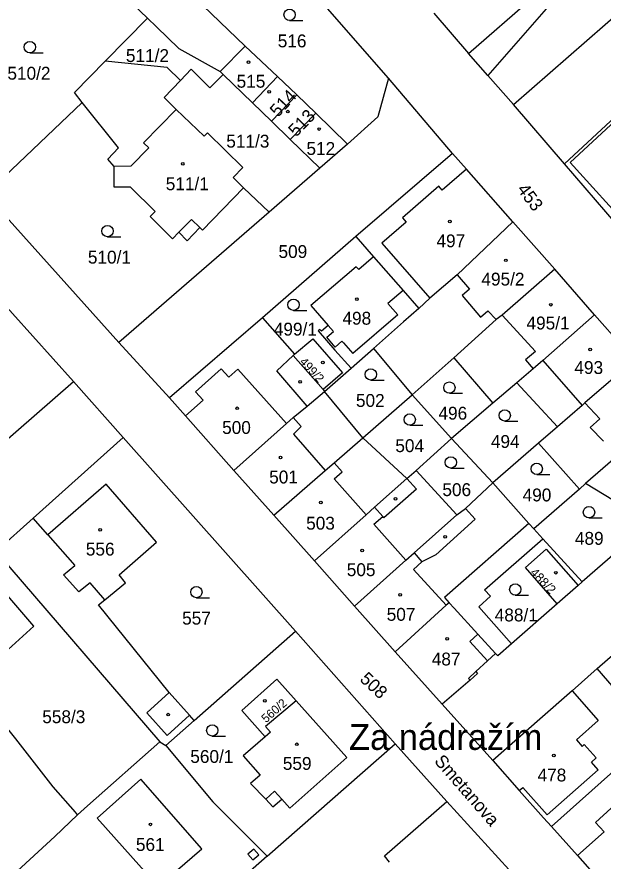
# Model space of a CAD drawing. Extents: x -869103 to -863415, y -1015889 to -1012477.
# Drawn here: x -867211.3 to -867133.9, y -1013152.4 to -1013040.8 of the extents above; entities that cross this region are included whole.
import ezdxf

# ---------------------------------------------------------------- set-up
doc = ezdxf.new("R2010")
doc.units = 0
for name, color, linetype in [('Hranice parcel', 7, 'Continuous'), ('Parcelní čísla', 7, 'Continuous'), ('Pop  PČ popisy', 7, 'Continuous'), ('Vnitřní kresba', 7, 'Continuous'), ('Věcná břemena k části', 7, 'Continuous'), ('Značky budov', 7, 'Continuous'), ('Značky kultur', 7, 'Continuous')]:
    doc.layers.add(name, color=color, linetype=linetype)

msp = doc.modelspace()

# ---------------------------------------------------------------- linework, layer by layer
at = {"layer": 'Hranice parcel'}
for p, q in [((-867162.27, -1013048.95), (-867179.04, -1013029.57)), ((-867204.95, -1013030.49), (-867194.04, -1013041.03)), ((-867151.69, -1013045.67), (-867137.54, -1013033.33)), ((-867188.34, -1013037.78), (-867181.15, -1013044.7)), ((-867156.25, -1013040.37), (-867151.69, -1013045.67)), ((-867199.64, -1013046.7), (-867194.04, -1013041.03)), ((-867181.15, -1013044.7), (-867184.46, -1013048.08)), ((-867176.92, -1013048.73), (-867181.15, -1013044.7)), ((-867149.12, -1013048.6), (-867151.69, -1013045.67)), ((-867191.47, -1013047.55), (-867199.64, -1013046.7)), ((-867189.71, -1013049.25), (-867191.47, -1013047.55)), ((-867184.46, -1013048.08), (-867184.07, -1013048.46)), ((-867180.22, -1013052.19), (-867184.07, -1013048.46)), ((-867149.12, -1013048.6), (-867145.76, -1013052.44)), ((-867176.92, -1013048.73), (-867180.22, -1013052.19)), ((-867174.33, -1013051.16), (-867176.92, -1013048.73)), ((-867153.8, -1013058.88), (-867162.27, -1013048.95)), ((-867174.33, -1013051.16), (-867177.69, -1013054.63)), ((-867171.86, -1013053.56), (-867174.33, -1013051.16)), ((-867202.66, -1013052.15), (-867215.42, -1013064.26)), ((-867177.69, -1013054.63), (-867180.22, -1013052.19)), ((-867139.03, -1013060.25), (-867145.76, -1013052.44)), ((-867171.86, -1013053.56), (-867175.22, -1013057.03)), ((-867167.66, -1013057.66), (-867171.86, -1013053.56)), ((-867175.22, -1013057.03), (-867177.69, -1013054.63)), ((-867171.31, -1013060.82), (-867175.22, -1013057.03)), ((-867167.66, -1013057.66), (-867171.31, -1013060.82)), ((-867153.8, -1013058.88), (-867166.58, -1013069.87)), ((-867171.31, -1013060.82), (-867177.99, -1013066.62)), ((-867181.37, -1013063.41), (-867177.99, -1013066.62)), ((-867197.86, -1013083.85), (-867215.42, -1013064.26)), ((-867177.99, -1013066.62), (-867197.86, -1013083.85)), ((-867140.32, -1013074.15), (-867145.86, -1013067.93)), ((-867166.58, -1013069.87), (-867178.87, -1013080.61)), ((-867166.58, -1013069.87), (-867164.22, -1013072.55)), ((-867135.05, -1013080.19), (-867140.32, -1013074.15)), ((-867178.87, -1013080.61), (-867191.17, -1013091.16)), ((-867178.87, -1013080.61), (-867174.66, -1013085.38)), ((-867129.79, -1013086.2), (-867135.05, -1013080.19)), ((-867191.17, -1013091.16), (-867197.86, -1013083.85)), ((-867167.16, -1013087.23), (-867164.25, -1013084.66)), ((-867164.25, -1013084.66), (-867159.14, -1013090.77)), ((-867153.61, -1013085.87), (-867148.46, -1013091.86)), ((-867170.68, -1013090.31), (-867167.16, -1013087.23)), ((-867216.73, -1013100.27), (-867203.84, -1013089.01)), ((-867203.84, -1013089.01), (-867197.27, -1013096.4)), ((-867145.31, -1013089.16), (-867148.46, -1013091.86)), ((-867145.31, -1013089.16), (-867139.94, -1013094.98)), ((-867170.88, -1013090.08), (-867170.68, -1013090.31)), ((-867165.66, -1013096.45), (-867170.68, -1013090.31)), ((-867165.66, -1013096.45), (-867159.14, -1013090.77)), ((-867159.14, -1013090.77), (-867153.92, -1013096.55)), ((-867148.46, -1013091.86), (-867153.92, -1013096.55)), ((-867139.94, -1013094.98), (-867142.44, -1013097.14)), ((-867209.14, -1013107.04), (-867197.27, -1013096.4)), ((-867197.27, -1013096.4), (-867174.54, -1013121.99)), ((-867159.82, -1013101.81), (-867165.66, -1013096.45)), ((-867158.62, -1013100.74), (-867153.92, -1013096.55)), ((-867153.92, -1013096.55), (-867148.49, -1013102.38)), ((-867142.44, -1013097.14), (-867148.49, -1013102.38)), ((-867137.05, -1013103.22), (-867142.44, -1013097.14)), ((-867182.66, -1013100.75), (-867177.4, -1013106.68)), ((-867159.82, -1013101.81), (-867158.62, -1013100.74)), ((-867153.22, -1013106.61), (-867158.62, -1013100.74)), ((-867148.49, -1013102.38), (-867143.74, -1013107.74)), ((-867137.05, -1013103.22), (-867143.07, -1013108.48)), ((-867136.23, -1013102.49), (-867137.05, -1013103.22)), ((-867127.79, -1013107.67), (-867136.23, -1013102.49)), ((-867214.06, -1013111.46), (-867209.14, -1013107.04)), ((-867177.4, -1013106.68), (-867172.03, -1013112.7)), ((-867127.79, -1013107.67), (-867136.68, -1013115.46)), ((-867143.07, -1013108.48), (-867143.74, -1013107.74)), ((-867141.89, -1013109.77), (-867143.07, -1013108.48)), ((-867136.68, -1013115.46), (-867141.89, -1013109.77)), ((-867214.06, -1013111.46), (-867192.41, -1013136.58)), ((-867172.03, -1013112.7), (-867166.73, -1013118.68)), ((-867136.68, -1013115.46), (-867137.23, -1013115.95)), ((-867137.23, -1013115.95), (-867139.99, -1013118.37)), ((-867166.73, -1013118.68), (-867161.35, -1013124.7)), ((-867139.99, -1013118.37), (-867146.03, -1013123.65)), ((-867187.89, -1013133.79), (-867174.54, -1013121.99)), ((-867174.54, -1013121.99), (-867161.35, -1013136.84)), ((-867134.69, -1013126.92), (-867130.38, -1013123.12)), ((-867161.35, -1013124.7), (-867155.15, -1013131.64)), ((-867127.17, -1013135.7), (-867134.69, -1013126.92)), ((-867155.15, -1013131.64), (-867148.49, -1013139.06)), ((-867191.63, -1013137.1), (-867187.89, -1013133.79)), ((-867192.41, -1013136.58), (-867191.63, -1013137.1)), ((-867178.28, -1013151.7), (-867161.35, -1013136.84)), ((-867161.35, -1013136.84), (-867154.54, -1013144.48)), ((-867131.71, -1013139.73), (-867140.75, -1013147.76)), ((-867143.1, -1013157.01), (-867154.54, -1013144.48)), ((-867140.75, -1013147.76), (-867137.32, -1013151.62)), ((-867178.28, -1013151.7), (-867207.85, -1013177.61)), ((-867137.32, -1013151.62), (-867130.95, -1013158.73))]:
    msp.add_line(p, q, dxfattribs=at)
for points in [[(-867145.76, -1013052.44), (-867126.38, -1013035.46), (-867134.68, -1013032), (-867149.12, -1013048.6)], [(-867194.04, -1013041.03), (-867192.89, -1013042.14), (-867189.91, -1013045.02), (-867184.46, -1013048.08)], [(-867202.66, -1013052.15), (-867203.69, -1013050.85), (-867199.64, -1013046.7)], [(-867184.07, -1013048.46), (-867185.84, -1013050.22), (-867188.28, -1013047.77), (-867189.71, -1013049.25)], [(-867189.71, -1013049.25), (-867191.88, -1013051.5), (-867190.27, -1013053.06), (-867186.6, -1013056.61), (-867186.14, -1013056.15), (-867181.49, -1013060.72), (-867182.77, -1013062.05), (-867181.37, -1013063.41)], [(-867162.27, -1013048.95), (-867163.66, -1013054.05), (-867167.66, -1013057.66)], [(-867187.13, -1013068.68), (-867188.81, -1013070.41), (-867189.92, -1013069.29), (-867190.77, -1013070.14), (-867193.72, -1013067.22), (-867193.06, -1013066.55), (-867196.32, -1013063.33), (-867198.44, -1013063.33), (-867198.44, -1013060.61), (-867199.31, -1013059.62), (-867197.89, -1013058.13), (-867202.66, -1013052.15)], [(-867139.03, -1013060.25), (-867132.34, -1013054.03), (-867123.81, -1013063.18), (-867124.18, -1013063.52), (-867116.72, -1013071.52), (-867116.09, -1013072.01), (-867113.87, -1013073.91), (-867109.58, -1013078.72), (-867110.02, -1013079.07), (-867111.56, -1013080.33)], [(-867232.24, -1013057.64), (-867219.97, -1013071.06), (-867203.84, -1013089.01)], [(-867145.86, -1013067.93), (-867151.94, -1013060.95), (-867153.8, -1013058.88)], [(-867119.78, -1013082.32), (-867123.9, -1013077.56), (-867130.83, -1013069.76), (-867139.03, -1013060.25)], [(-867181.37, -1013063.41), (-867186.8, -1013069), (-867187.13, -1013068.68)], [(-867145.86, -1013067.93), (-867153.2, -1013074.92), (-867156.79, -1013078), (-867158.23, -1013079.35)], [(-867164.22, -1013072.55), (-867166.18, -1013074.23), (-867166.51, -1013073.85), (-867172.5, -1013078.98), (-867170.23, -1013081.59), (-867171.1, -1013082.35), (-867171.3, -1013082.13), (-867171.53, -1013082.32), (-867169.32, -1013084.87), (-867167.16, -1013087.23)], [(-867164.22, -1013072.55), (-867160.32, -1013076.97), (-867158.23, -1013079.35)], [(-867140.32, -1013074.15), (-867147.24, -1013080.23), (-867148.05, -1013080.82), (-867153.61, -1013085.87)], [(-867158.23, -1013079.35), (-867160.28, -1013081.11), (-867164.25, -1013084.66)], [(-867135.05, -1013080.19), (-867141.87, -1013086.21), (-867143.15, -1013087.31), (-867145.31, -1013089.16)], [(-867174.66, -1013085.38), (-867172.25, -1013083.38), (-867168.33, -1013087.85), (-867170.88, -1013090.08)], [(-867174.66, -1013085.38), (-867174.82, -1013085.56), (-867170.88, -1013090.08)], [(-867159.14, -1013090.77), (-867154.36, -1013086.53), (-867153.61, -1013085.87)], [(-867129.79, -1013086.2), (-867136.32, -1013091.84), (-867136.7, -1013092.17), (-867139.94, -1013094.98)], [(-867182.66, -1013100.75), (-867175.71, -1013094.54), (-867174.85, -1013093.76), (-867172.99, -1013092.25), (-867170.68, -1013090.31)], [(-867191.17, -1013091.16), (-867189.03, -1013093.53), (-867182.66, -1013100.75)], [(-867124.5, -1013092.22), (-867130.81, -1013097.76), (-867131, -1013097.92), (-867136.23, -1013102.49)], [(-867177.4, -1013106.68), (-867170.6, -1013100.76), (-867169.42, -1013099.73), (-867165.66, -1013096.45)], [(-867172.03, -1013112.7), (-867165.2, -1013106.61), (-867164.09, -1013105.62), (-867159.82, -1013101.81)], [(-867187.89, -1013133.79), (-867188.52, -1013133.08), (-867191.18, -1013130.1), (-867200.53, -1013118.51), (-867199.68, -1013117.82), (-867196.95, -1013115.59), (-867197.79, -1013114.56), (-867192.86, -1013110.21), (-867199.53, -1013102.55), (-867207.2, -1013109.25), (-867209.14, -1013107.04)], [(-867153.22, -1013106.61), (-867152.09, -1013105.78), (-867148.49, -1013102.38)], [(-867166.73, -1013118.68), (-867159.95, -1013112.62), (-867158.86, -1013111.65), (-867153.22, -1013106.61)], [(-867143.74, -1013107.74), (-867154.87, -1013117.55), (-867154.26, -1013118.22), (-867154.63, -1013118.56), (-867161.35, -1013124.7)], [(-867146.03, -1013123.65), (-867150.32, -1013118.75), (-867148.81, -1013117.37), (-867149.58, -1013116.53), (-867141.89, -1013109.77)], [(-867139.99, -1013118.37), (-867144.19, -1013113.58), (-867141.43, -1013111.16), (-867137.23, -1013115.95)], [(-867214.12, -1013115.46), (-867216.46, -1013117.52), (-867217.42, -1013116.42), (-867218.42, -1013117.3), (-867217.46, -1013118.4), (-867220.68, -1013121.23), (-867215.39, -1013127.03), (-867209.06, -1013121.31), (-867214.12, -1013115.46)], [(-867203.28, -1013146.22), (-867203.57, -1013145.89), (-867206.53, -1013142.54), (-867211.43, -1013136.21), (-867214.28, -1013132.68), (-867224.66, -1013120.94)], [(-867146.03, -1013123.65), (-867147.84, -1013125.23), (-867148.11, -1013124.92), (-867149.19, -1013125.91), (-867150.72, -1013127.31), (-867150.49, -1013127.55), (-867151.49, -1013128.43), (-867155.15, -1013131.64)], [(-867134.69, -1013126.92), (-867138.03, -1013129.86), (-867142.26, -1013133.58), (-867148.49, -1013139.06)], [(-867178.52, -1013135.93), (-867181.63, -1013132.44), (-867176.99, -1013128.3), (-867174.42, -1013131.19)], [(-867178.52, -1013135.93), (-867181.45, -1013138.44), (-867179.17, -1013141), (-867180.46, -1013142.1), (-867178.46, -1013144.15), (-867177.53, -1013145.2), (-867176.35, -1013144.15), (-867175.27, -1013145.37), (-867167.75, -1013138.67), (-867174.42, -1013131.19)], [(-867174.42, -1013131.19), (-867178.49, -1013134.55), (-867177.83, -1013135.34), (-867178.52, -1013135.93)], [(-867203.28, -1013146.22), (-867201.99, -1013145.07), (-867192.41, -1013136.58)], [(-867191.63, -1013137.1), (-867185.43, -1013144.54), (-867178.28, -1013151.7)], [(-867148.49, -1013139.06), (-867144.99, -1013143.02), (-867141.78, -1013146.65), (-867140.75, -1013147.76)], [(-867200.71, -1013146.69), (-867192.67, -1013155.72), (-867186.88, -1013150.72), (-867194.93, -1013141.53), (-867200.71, -1013146.69)], [(-867162.1, -1013152.5), (-867162.79, -1013151.64), (-867154.54, -1013144.48)], [(-867123.33, -1013151.68), (-867124.75, -1013149.95), (-867124.37, -1013149.64), (-867125.38, -1013148.41), (-867125.75, -1013148.72), (-867127.13, -1013147.03), (-867126.83, -1013146.79), (-867129.26, -1013144.43), (-867131.7, -1013146.62), (-867132.85, -1013145.34), (-867134.95, -1013147.23), (-867133.8, -1013148.5), (-867137.32, -1013151.62)], [(-867212.89, -1013155.19), (-867206.28, -1013149.12), (-867203.28, -1013146.22)]]:
    msp.add_lwpolyline(points, dxfattribs=at)
at = {"layer": 'Vnitřní kresba'}
for p, q in [((-867194.59, -1013057.49), (-867190.27, -1013053.06)), ((-867194.59, -1013057.49), (-867193.9, -1013058.16)), ((-867193.9, -1013058.16), (-867196.26, -1013060.57)), ((-867196.26, -1013060.57), (-867198.44, -1013060.61)), ((-867151.94, -1013060.95), (-867155.15, -1013063.75)), ((-867155.6, -1013063.2), (-867160.39, -1013067.39)), ((-867155.15, -1013063.75), (-867155.6, -1013063.2)), ((-867160.39, -1013067.39), (-867159.92, -1013067.96)), ((-867188.23, -1013067.61), (-867189.92, -1013069.29)), ((-867187.13, -1013068.68), (-867188.23, -1013067.61)), ((-867159.92, -1013067.96), (-867163.15, -1013070.72)), ((-867163.15, -1013070.72), (-867156.79, -1013078)), ((-867153.2, -1013074.92), (-867151.54, -1013076.79)), ((-867160.32, -1013076.97), (-867162.34, -1013078.7)), ((-867151.54, -1013076.79), (-867152.55, -1013077.64)), ((-867161.04, -1013080.22), (-867162.34, -1013078.7)), ((-867152.55, -1013077.64), (-867150.12, -1013080.52)), ((-867150.12, -1013080.52), (-867149.12, -1013079.67)), ((-867149.12, -1013079.67), (-867148.05, -1013080.82)), ((-867161.04, -1013080.22), (-867166.98, -1013085.32)), ((-867147.24, -1013080.23), (-867142.87, -1013085.04)), ((-867169.51, -1013082.41), (-867170.23, -1013081.59)), ((-867170.39, -1013083.17), (-867169.51, -1013082.41)), ((-867169.29, -1013084.45), (-867170.39, -1013083.17)), ((-867168.41, -1013083.68), (-867169.29, -1013084.45)), ((-867168.21, -1013083.91), (-867168.41, -1013083.68)), ((-867168.21, -1013083.91), (-867166.98, -1013085.32)), ((-867142.87, -1013085.04), (-867144.16, -1013086.14)), ((-867174.82, -1013085.56), (-867176.98, -1013087.6)), ((-867144.16, -1013086.14), (-867143.15, -1013087.31)), ((-867141.87, -1013086.21), (-867136.7, -1013092.17)), ((-867187.72, -1013090.36), (-867184.33, -1013087.33)), ((-867183.33, -1013088.44), (-867184.33, -1013087.33)), ((-867182.15, -1013087.39), (-867183.33, -1013088.44)), ((-867175.71, -1013094.54), (-867182.15, -1013087.39)), ((-867172.99, -1013092.25), (-867176.98, -1013087.6)), ((-867187.72, -1013090.36), (-867186.73, -1013091.47)), ((-867186.73, -1013091.47), (-867189.03, -1013093.53)), ((-867136.32, -1013091.84), (-867134.37, -1013093.93)), ((-867174.85, -1013093.76), (-867173.76, -1013094.96)), ((-867134.37, -1013093.93), (-867135.62, -1013095.1)), ((-867173.76, -1013094.96), (-867174.78, -1013095.96)), ((-867135.62, -1013095.1), (-867133.89, -1013096.87)), ((-867174.78, -1013095.96), (-867170.6, -1013100.76)), ((-867169.42, -1013099.73), (-867168.37, -1013100.94)), ((-867169.43, -1013101.86), (-867168.37, -1013100.94)), ((-867165.2, -1013106.61), (-867169.43, -1013101.86)), ((-867159.82, -1013101.81), (-867158.55, -1013103.24)), ((-867158.55, -1013103.24), (-867162.85, -1013107)), ((-867163.01, -1013106.82), (-867164.09, -1013105.62)), ((-867152.09, -1013105.78), (-867150.83, -1013107.2)), ((-867164.2, -1013107.86), (-867163.01, -1013106.82)), ((-867162.85, -1013107), (-867163.01, -1013106.82)), ((-867150.83, -1013107.2), (-867156, -1013111.9)), ((-867159.95, -1013112.62), (-867164.2, -1013107.86)), ((-867207.2, -1013109.25), (-867203.65, -1013113.3)), ((-867158.86, -1013111.65), (-867157.85, -1013112.82)), ((-867156, -1013111.9), (-867157.85, -1013112.82)), ((-867158.95, -1013113.83), (-867157.85, -1013112.82)), ((-867205.14, -1013114.56), (-867203.65, -1013113.3)), ((-867154.63, -1013118.56), (-867158.95, -1013113.83)), ((-867203.12, -1013116.79), (-867205.14, -1013114.56)), ((-867201.64, -1013115.59), (-867203.12, -1013116.79)), ((-867199.68, -1013117.82), (-867201.64, -1013115.59)), ((-867154.26, -1013118.22), (-867153.59, -1013118.95)), ((-867150.45, -1013122.38), (-867153.59, -1013118.95)), ((-867150.45, -1013122.38), (-867151.52, -1013123.36)), ((-867150.45, -1013122.38), (-867148.11, -1013124.92)), ((-867151.52, -1013123.36), (-867149.19, -1013125.91)), ((-867151.71, -1013128.21), (-867150.72, -1013127.31)), ((-867151.49, -1013128.43), (-867151.71, -1013128.21)), ((-867138.03, -1013129.86), (-867134.56, -1013133.79)), ((-867191.18, -1013130.1), (-867194.15, -1013132.75)), ((-867194.15, -1013132.75), (-867191.46, -1013135.74)), ((-867188.52, -1013133.08), (-867191.46, -1013135.74)), ((-867134.56, -1013133.79), (-867137.45, -1013136.34)), ((-867137.45, -1013136.34), (-867136.67, -1013137.22)), ((-867136.42, -1013136.96), (-867136.67, -1013137.22)), ((-867134.84, -1013138.71), (-867136.42, -1013136.96)), ((-867135.47, -1013139.28), (-867134.84, -1013138.71)), ((-867134.56, -1013140.28), (-867135.47, -1013139.28)), ((-867141.33, -1013146.25), (-867134.56, -1013140.28)), ((-867178.46, -1013144.15), (-867177.29, -1013143.1)), ((-867177.29, -1013143.1), (-867176.35, -1013144.15)), ((-867144.99, -1013143.02), (-867144.54, -1013142.62)), ((-867144.54, -1013142.62), (-867141.33, -1013146.25))]:
    msp.add_line(p, q, dxfattribs=at)
msp.add_lwpolyline([(-867130.37, -1013069.28), (-867130.15, -1013069.08), (-867138.26, -1013060.07), (-867132.32, -1013054.58), (-867124.18, -1013063.52)], dxfattribs=at)
at = {"layer": 'Věcná břemena k části'}
msp.add_lwpolyline([(-867179.38, -1013151.54), (-867180.04, -1013150.79), (-867180.8, -1013151.44), (-867180.14, -1013152.2)], close=True, dxfattribs=at)
at = {"layer": 'Značky budov'}
for centre in [(-867180.72, -1013046.82), (-867178, -1013050.74), (-867175.53, -1013053.36), (-867171.42, -1013055.66), (-867189.41, -1013060.25), (-867154.16, -1013067.86), (-867146.76, -1013073), (-867166.41, -1013078.12), (-867140.82, -1013078.86), (-867135.64, -1013084.78), (-867170.93, -1013086.5), (-867173.93, -1013089.06), (-867182.23, -1013092.54), (-867176.49, -1013099.04), (-867161.34, -1013104.51), (-867171.18, -1013104.99), (-867200.32, -1013108.59), (-867154.78, -1013109.53), (-867165.72, -1013111.33), (-867140.16, -1013114.26), (-867160.7, -1013117.18), (-867154.5, -1013123), (-867178.58, -1013131.17), (-867191.34, -1013133), (-867174.36, -1013136.92), (-867140.43, -1013138.41), (-867193.68, -1013147.5)]:
    msp.add_circle(centre, 0.175, dxfattribs=at)
at = {"layer": 'Značky kultur'}
for p, q in [((-867175.3, -1013041.32), (-867173.55, -1013041.32)), ((-867209.59, -1013045.59), (-867207.84, -1013045.59)), ((-867199.34, -1013069.88), (-867197.59, -1013069.88)), ((-867174.79, -1013079.61), (-867173.04, -1013079.61)), ((-867164.59, -1013088.81), (-867162.84, -1013088.81)), ((-867154.22, -1013090.56), (-867152.47, -1013090.56)), ((-867146.91, -1013094.23), (-867145.16, -1013094.23)), ((-867159.45, -1013094.78), (-867157.7, -1013094.78)), ((-867154.03, -1013100.44), (-867152.28, -1013100.44)), ((-867142.69, -1013101.29), (-867140.94, -1013101.29)), ((-867135.79, -1013107.02), (-867134.04, -1013107.02)), ((-867187.61, -1013117.56), (-867185.86, -1013117.56)), ((-867145.52, -1013117.22), (-867143.77, -1013117.22)), ((-867185.51, -1013135.83), (-867183.76, -1013135.83))]:
    msp.add_line(p, q, dxfattribs=at)
for centre in [(-867175.3, -1013040.57), (-867209.59, -1013044.84), (-867199.34, -1013069.13), (-867174.79, -1013078.86), (-867164.59, -1013088.06), (-867154.22, -1013089.81), (-867146.91, -1013093.48), (-867159.45, -1013094.03), (-867154.03, -1013099.69), (-867142.69, -1013100.54), (-867135.79, -1013106.27), (-867187.61, -1013116.81), (-867145.52, -1013116.47), (-867185.51, -1013135.08)]:
    msp.add_circle(centre, 0.75, dxfattribs=at)

# ---------------------------------------------------------------- texts
at = {"layer": 'Parcelní čísla'}
for s, p in [('516', (-867176.87, -1013044.87)), ('511/2', (-867196.91, -1013046.81)), ('510/2', (-867212.55, -1013049.14)), ('515', (-867182.3, -1013050.2)), ('511/3', (-867183.66, -1013058.11)), ('512', (-867173.08, -1013059.08)), ('511/1', (-867191.65, -1013063.74)), ('497', (-867155.92, -1013071.28)), ('510/1', (-867201.93, -1013073.43)), ('509', (-867176.77, -1013072.69)), ('495/2', (-867149.99, -1013076.33)), ('498', (-867168.33, -1013081.5)), ('495/1', (-867144.04, -1013082.13)), ('499/1', (-867177.39, -1013082.94)), ('493', (-867137.72, -1013088.01)), ('502', (-867166.55, -1013092.36)), ('496', (-867155.66, -1013094.04)), ('500', (-867184.21, -1013095.93)), ('494', (-867148.74, -1013097.78)), ('504', (-867161.35, -1013098.33)), ('501', (-867178, -1013102.47)), ('506', (-867155.14, -1013104.14)), ('490', (-867144.55, -1013104.84)), ('503', (-867173.12, -1013108.57)), ('489', (-867137.65, -1013110.57)), ('556', (-867202.2, -1013111.99)), ('505', (-867167.76, -1013114.71)), ('557', (-867189.49, -1013121.11)), ('507', (-867162.49, -1013120.61)), ('488/1', (-867148.23, -1013120.69)), ('487', (-867156.54, -1013126.51)), ('558/3', (-867207.95, -1013134.13)), ('560/1', (-867188.41, -1013139.38)), ('559', (-867176.2, -1013140.3)), ('478', (-867142.58, -1013141.83)), ('561', (-867195.59, -1013151.01))]:
    msp.add_text(s, height=1.7, dxfattribs=at).set_placement(p)
for s, height, rotation, p in [('514', 1.7, 47, (-867176.85, -1013054.19)), ('513', 1.7, 46, (-867174.43, -1013056.79)), ('453', 1.7, 307, (-867145.36, -1013063.64)), ('499/2', 1.14, 313, (-867174.07, -1013086.47)), ('488/2', 1.19, 314, (-867143.65, -1013114.33)), ('508', 1.7, 317, (-867166.15, -1013128.46)), ('560/2', 1.139, 41, (-867178.42, -1013134.15))]:
    msp.add_text(s, height=height, rotation=rotation, dxfattribs=at).set_placement(p)
at = {"layer": 'Pop  PČ popisy'}
msp.add_text('Za nádražím', height=3.4, dxfattribs=at).set_placement((-867167.46, -1013137.66))
msp.add_text('Smetanova', height=1.7, rotation=311, dxfattribs=at).set_placement((-867156.3, -1013139.2))

doc.saveas('drawing.dxf')
